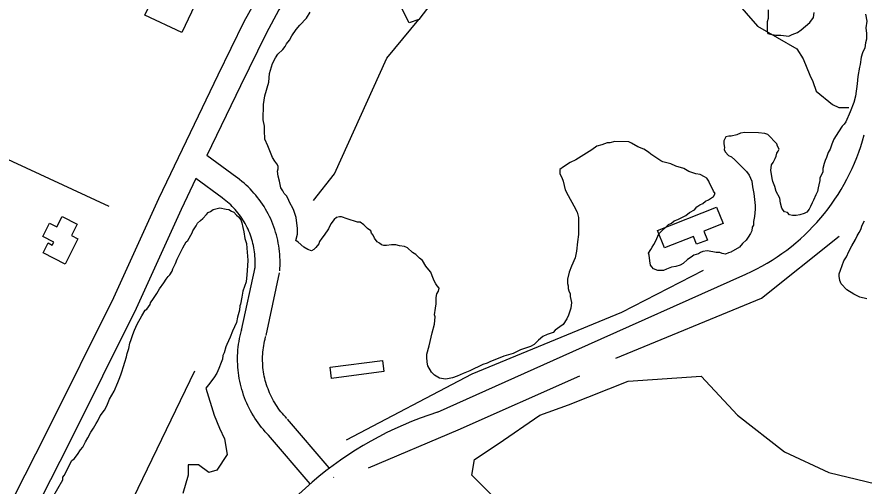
# Model space of a CAD drawing. Extents: x 3263578 to 3301413, y 764927 to 798602.
# Drawn here: x 3278932 to 3279950, y 780646 to 781209 of the extents above; entities that cross this region are included whole.
import ezdxf

# ---------------------------------------------------------------- set-up
doc = ezdxf.new("R2010")
doc.units = 0
for name, color, linetype in [('V-BLDG-OTLN', 7, 'Continuous'), ('V-ROAD-CNTR', 7, 'Continuous'), ('V-SITE-VEGE', 7, 'Continuous'), ('V-TOPO-SHOR', 7, 'Continuous')]:
    doc.layers.add(name, color=color, linetype=linetype)

msp = doc.modelspace()

# ---------------------------------------------------------------- linework, layer by layer
at = {"layer": 'V-BLDG-OTLN'}
for points in [[(3279149.3, 781231.3), (3279130.1, 781190.5), (3279085.6, 781211.4), (3279104.8, 781252.2)], [(3279780.7, 780961.1), (3279757.5, 780951.8), (3279761.7, 780941.2), (3279748.7, 780936.1), (3279744.9, 780945.4), (3279710.2, 780931.7), (3279701.9, 780952.7), (3279772.8, 780980.9)], [(3279005.2, 780942.5), (3278989.8, 780912.4), (3278963.4, 780925.9), (3278969.4, 780937.8), (3278974.4, 780935.2), (3278976.2, 780938.8), (3278963.1, 780945.5), (3278971.3, 780961.6), (3278980.1, 780957.1), (3278986.5, 780969.6), (3279004.5, 780960.3), (3278997.5, 780946.5)], [(3279371.1, 780796.8), (3279372.8, 780783.3), (3279310.1, 780775.1), (3279308.4, 780788.6)]]:
    msp.add_lwpolyline(points, close=True, dxfattribs=at)
at = {"layer": 'V-ROAD-CNTR'}
msp.add_line((3279312.9, 780656.7), (3279312.4, 780656.3), dxfattribs=at)
for points in [[(3279874.3, 782382.4), (3279839.5, 782331.8), (3279803.9, 782282.2), (3279771, 782215), (3279685.4, 782061.8), (3279494.1, 781691.7), (3279468.6, 781639.2), (3279440, 781586.7), (3279360.4, 781435.7), (3279329.4, 781387.3), (3279283.1, 781317.2), (3279248.7, 781272), (3279221.4, 781233.8), (3279204.6, 781203.2), (3279173.5, 781139.2), (3279102, 780990.8), (3279048.1, 780872), (3278967.5, 780710.1), (3278836.2, 780452.6), (3278791.3, 780366.2)], [(3279899, 782365.4), (3279864, 782314.6), (3279829.7, 782266.8), (3279797.6, 782201.1), (3279711.9, 782047.6), (3279520.9, 781678.3), (3279495.2, 781625.5), (3279466.4, 781572.5), (3279386.3, 781420.6), (3279354.6, 781371), (3279307.5, 781299.8), (3279272.9, 781254.2), (3279246.8, 781217.8), (3279231.3, 781189.4), (3279200.5, 781126.2), (3279160.2, 781042.6)], [(3279196.2, 781016.4), (3279160.2, 781042.6)], [(3279147, 781015.1), (3279129.2, 780978.1), (3279075.2, 780859.2), (3278994.3, 780696.6), (3278862.8, 780438.9), (3278801.1, 780320), (3278607.1, 779983.3), (3278528.5, 779827.6), (3278405.2, 779592), (3278292, 779403.5), (3278179.5, 779201.4), (3278094.1, 779059.7), (3277988.6, 778894.2), (3277899.5, 778769.5), (3277838, 778689.9), (3277746.2, 778580.7), (3277665.2, 778488.4), (3277429.2, 778210), (3277338.9, 778107), (3277218.7, 777952.5)], [(3279178.6, 780992.1), (3279147, 781015.1)], [(3279247.9, 780904.1), (3279248.1, 780907.2), (3279248.2, 780910.6), (3279248.3, 780914), (3279248.2, 780917.4), (3279248.1, 780920.8), (3279247.9, 780924.1), (3279247.6, 780927.5), (3279247.2, 780930.9), (3279246.7, 780934.2), (3279246.1, 780937.5), (3279245.5, 780940.9), (3279244.7, 780944.2), (3279243.9, 780947.4), (3279242.9, 780950.7), (3279241.9, 780953.9), (3279240.8, 780957.1), (3279239.6, 780960.3), (3279238.3, 780963.4), (3279237, 780966.5), (3279235.5, 780969.6), (3279234, 780972.6), (3279232.4, 780975.6), (3279230.7, 780978.5), (3279229, 780981.4), (3279227.1, 780984.2), (3279225.2, 780987), (3279223.2, 780989.8), (3279221.2, 780992.4), (3279219, 780995.1), (3279216.8, 780997.6), (3279214.6, 781000.1), (3279212.2, 781002.6), (3279209.8, 781005), (3279207.4, 781007.3), (3279204.9, 781009.5), (3279202.3, 781011.7), (3279199.6, 781013.8), (3279197, 781015.8), (3279196.2, 781016.4)], [(3279217.9, 780906.2), (3279218.1, 780908.9), (3279218.2, 780911.5), (3279218.3, 780914.1), (3279218.2, 780916.7), (3279218.2, 780919.2), (3279218, 780921.8), (3279217.8, 780924.4), (3279217.4, 780926.9), (3279217.1, 780929.5), (3279216.6, 780932), (3279216.1, 780934.5), (3279215.6, 780937.1), (3279214.9, 780939.6), (3279214.2, 780942), (3279213.4, 780944.5), (3279212.6, 780946.9), (3279211.7, 780949.3), (3279210.7, 780951.7), (3279209.7, 780954.1), (3279208.6, 780956.4), (3279207.4, 780958.7), (3279206.2, 780961), (3279204.9, 780963.2), (3279203.6, 780965.4), (3279202.2, 780967.6), (3279200.7, 780969.7), (3279199.2, 780971.8), (3279197.6, 780973.8), (3279196, 780975.8), (3279194.3, 780977.8), (3279192.6, 780979.7), (3279190.8, 780981.6), (3279189, 780983.4), (3279187.1, 780985.2), (3279185.2, 780986.9), (3279183.2, 780988.5), (3279181.2, 780990.1), (3279179.1, 780991.7), (3279178.5, 780992.1)], [(3279202, 780833.1), (3279218.2, 780908.3)], [(3279231.3, 780826.8), (3279247.6, 780901.9)], [(3279437.2, 780734.5), (3279599.9, 780807.4), (3279808, 780900.4)], [(3279235, 780706.1), (3279232.7, 780708.5), (3279230.4, 780711), (3279228.1, 780713.6), (3279226, 780716.2), (3279223.8, 780718.9), (3279221.8, 780721.7), (3279219.8, 780724.5), (3279217.9, 780727.4), (3279216.1, 780730.3), (3279214.4, 780733.2), (3279212.7, 780736.3), (3279211.1, 780739.3), (3279209.6, 780742.4), (3279208.2, 780745.5), (3279206.8, 780748.7), (3279205.6, 780751.9), (3279204.4, 780755.1), (3279203.3, 780758.4), (3279202.3, 780761.7), (3279201.4, 780765), (3279200.6, 780768.3), (3279199.8, 780771.7), (3279199.2, 780775), (3279198.6, 780778.4), (3279198.2, 780781.8), (3279197.8, 780785.2), (3279197.5, 780788.7), (3279197.3, 780792.1), (3279197.2, 780795.5), (3279197.2, 780799), (3279197.2, 780802.4), (3279197.4, 780805.8), (3279197.6, 780809.3), (3279198, 780812.7), (3279198.4, 780816.1), (3279198.9, 780819.5), (3279199.5, 780822.9), (3279200.2, 780826.2), (3279201, 780829.6), (3279201.9, 780832.8), (3279202.2, 780834)], [(3279256.5, 780727), (3279254.6, 780729), (3279252.8, 780731), (3279251, 780733), (3279249.3, 780735), (3279247.7, 780737.1), (3279246.1, 780739.2), (3279244.6, 780741.4), (3279243.2, 780743.6), (3279241.8, 780745.8), (3279240.4, 780748.1), (3279239.1, 780750.4), (3279237.9, 780752.8), (3279236.7, 780755.2), (3279235.7, 780757.6), (3279234.6, 780760), (3279233.7, 780762.5), (3279232.7, 780765), (3279231.9, 780767.5), (3279231.1, 780770), (3279230.4, 780772.6), (3279229.8, 780775.1), (3279229.2, 780777.7), (3279228.7, 780780.3), (3279228.3, 780782.9), (3279227.9, 780785.6), (3279227.6, 780788.2), (3279227.4, 780790.8), (3279227.3, 780793.5), (3279227.2, 780796.1), (3279227.2, 780798.8), (3279227.2, 780801.4), (3279227.3, 780804.1), (3279227.5, 780806.7), (3279227.8, 780809.3), (3279228.1, 780812), (3279228.5, 780814.6), (3279229, 780817.2), (3279229.5, 780819.8), (3279230.1, 780822.3), (3279230.8, 780825), (3279231.1, 780825.8)], [(3279307.2, 780667.9), (3279257.1, 780726.3)], [(3279284.4, 780648.4), (3279234.4, 780706.8)]]:
    msp.add_lwpolyline(points, dxfattribs=at)
for centre, radius, start, end in [((3279704.7, 781132), 253.6, 294.0343, 345.251), ((3279566.7, 780325), 429.4, 107.5522, 153.8576)]:
    msp.add_arc(centre, radius, start, end, dxfattribs=at)
at = {"layer": 'V-SITE-VEGE'}
for p, q in [((3279164.6, 780975.6), (3279167.9, 780978.1)), ((3279167.9, 780978.1), (3279171.2, 780978.7)), ((3279171.2, 780978.7), (3279175.7, 780980)), ((3279175.7, 780980), (3279183.5, 780978.5)), ((3279183.5, 780978.5), (3279186.8, 780977.8)), ((3279186.8, 780977.8), (3279190, 780975.8)), ((3279152.7, 780964.7), (3279155.4, 780967.2)), ((3279155.4, 780967.2), (3279160, 780971.7)), ((3279160, 780971.7), (3279162, 780974.3)), ((3279162, 780974.3), (3279164.6, 780975.6)), ((3279190, 780975.8), (3279192.6, 780974.5)), ((3279192.6, 780974.5), (3279195.8, 780971.2)), ((3279195.8, 780971.2), (3279198.4, 780969.2)), ((3279198.4, 780969.2), (3279200.9, 780965.3)), ((3279143.4, 780952.4), (3279147.4, 780958.2)), ((3279147.4, 780958.2), (3279148.8, 780961.5)), ((3279148.8, 780961.5), (3279152.7, 780964.7)), ((3279200.9, 780965.3), (3279202.2, 780962)), ((3279202.2, 780962), (3279203.4, 780956.1)), ((3279203.4, 780956.1), (3279204.6, 780950.9)), ((3279137.4, 780940.8), (3279142.7, 780949.8)), ((3279142.7, 780949.8), (3279143.4, 780952.4)), ((3279204.6, 780950.9), (3279205.8, 780943)), ((3279131.4, 780931.8), (3279135.4, 780938.9)), ((3279135.4, 780938.9), (3279137.4, 780940.8)), ((3279205.8, 780943), (3279207.7, 780937.2)), ((3279207.7, 780937.2), (3279208.2, 780931.3)), ((3279124.7, 780918.2), (3279131.4, 780931.8)), ((3279208.2, 780931.3), (3279209.3, 780916.9)), ((3279122.6, 780913), (3279124.7, 780918.2)), ((3279209.3, 780916.9), (3279209.2, 780910.4)), ((3279118.6, 780904), (3279119.3, 780906.5)), ((3279119.3, 780906.5), (3279122.6, 780913)), ((3279209.2, 780910.4), (3279208.4, 780899.4)), ((3279111.3, 780894.3), (3279113.9, 780897.5)), ((3279113.9, 780897.5), (3279115.9, 780899.4)), ((3279115.9, 780899.4), (3279118.6, 780904)), ((3279208.4, 780899.4), (3279207.6, 780890.9)), ((3279103.3, 780882.7), (3279108.6, 780889.8)), ((3279108.6, 780889.8), (3279111.3, 780894.3)), ((3279207.6, 780890.9), (3279203.6, 780879.9)), ((3279096, 780871.1), (3279100, 780876.9)), ((3279100, 780876.9), (3279103.3, 780882.7)), ((3279203.6, 780879.9), (3279202.2, 780872.8)), ((3279092, 780864), (3279092.6, 780865.9)), ((3279092.6, 780865.9), (3279096, 780871.1)), ((3279200.7, 780864.3), (3279200, 780862.4)), ((3279202.2, 780872.8), (3279200.7, 780864.3)), ((3279082, 780850.4), (3279086, 780856.9)), ((3279086, 780856.9), (3279088, 780858.2)), ((3279088, 780858.2), (3279092, 780864)), ((3279199.3, 780857.2), (3279197.2, 780848.7)), ((3279200, 780862.4), (3279199.3, 780857.2)), ((3279076.6, 780840.1), (3279082, 780850.4)), ((3279197.2, 780848.7), (3279195.8, 780842.2)), ((3279073.3, 780833), (3279076.6, 780840.1)), ((3279195.8, 780842.2), (3279191.1, 780831.9)), ((3279069.2, 780822), (3279071.2, 780827.8)), ((3279071.2, 780827.8), (3279073.3, 780833)), ((3279188.4, 780824.8), (3279184.4, 780815.7)), ((3279191.1, 780831.9), (3279188.4, 780824.8)), ((3279066.4, 780810.9), (3279067.8, 780817.4)), ((3279067.8, 780817.4), (3279069.2, 780822)), ((3279184.4, 780815.7), (3279183, 780813.1)), ((3279063.7, 780801.2), (3279064.4, 780805.1)), ((3279064.4, 780805.1), (3279066.4, 780810.9)), ((3279181, 780806), (3279179.6, 780802.8)), ((3279183, 780813.1), (3279181, 780806)), ((3279060.2, 780789.5), (3279061.6, 780794.7)), ((3279061.6, 780794.7), (3279063.7, 780801.2)), ((3279177.5, 780794.3), (3279174.8, 780787.2)), ((3279178.9, 780798.2), (3279177.5, 780794.3)), ((3279179.6, 780802.8), (3279178.9, 780798.2)), ((3279056.8, 780779.2), (3279058.2, 780783.1)), ((3279058.2, 780783.1), (3279060.2, 780789.5)), ((3279174.8, 780787.2), (3279172.1, 780781.4)), ((3279053.4, 780770.1), (3279054.8, 780774)), ((3279054.8, 780774), (3279056.8, 780779.2)), ((3279168.8, 780775.6), (3279162.2, 780767.2)), ((3279172.1, 780781.4), (3279168.8, 780775.6)), ((3279048.7, 780759.8), (3279053.4, 780770.1)), ((3279162.2, 780767.2), (3279158.8, 780763.3)), ((3279158.8, 780763.3), (3279169, 780730.9)), ((3279043.4, 780750.1), (3279048.7, 780759.8)), ((3279037.3, 780737.1), (3279040, 780742.3)), ((3279040, 780742.3), (3279043.4, 780750.1)), ((3279032, 780730.1), (3279037.3, 780737.1)), ((3279027.3, 780721), (3279029.3, 780724.2)), ((3279029.3, 780724.2), (3279032, 780730.1)), ((3279169, 780730.9), (3279175.3, 780715.2)), ((3279020.7, 780710.7), (3279024, 780715.2)), ((3279024, 780715.2), (3279027.3, 780721)), ((3279175.3, 780715.2), (3279181.5, 780702.7)), ((3279014.6, 780699), (3279017.3, 780703.6)), ((3279017.3, 780703.6), (3279020.7, 780710.7)), ((3279181.5, 780702.7), (3279184.7, 780683.9)), ((3279008.6, 780689.4), (3279011.3, 780692.6)), ((3279011.3, 780692.6), (3279014.6, 780699)), ((3279000.6, 780678.4), (3279004.6, 780683.6)), ((3279004.6, 780683.6), (3279008.6, 780689.4)), ((3279184.7, 780683.9), (3279172.1, 780665.1)), ((3278988.6, 780658.4), (3278998, 780676.5)), ((3278998, 780676.5), (3279000.6, 780678.4)), ((3279150.2, 780671.4), (3279137.7, 780671.4)), ((3279137.7, 780671.4), (3279137.7, 780658.8)), ((3279162.8, 780662), (3279150.2, 780671.4)), ((3279172.1, 780665.1), (3279162.8, 780662)), ((3278890.5, 780486.7), (3278987.2, 780653.2)), ((3278987.2, 780653.2), (3278987.3, 780656.5)), ((3278987.3, 780656.5), (3278988.6, 780658.4)), ((3279137.7, 780658.8), (3279131.5, 780636.9))]:
    msp.add_line(p, q, dxfattribs=at)
for points in [[(3279229.4, 781077.9), (3279227.8, 781085.7), (3279228.1, 781103.9), (3279230, 781114.2), (3279234.5, 781130.6), (3279235.5, 781141), (3279239.2, 781153), (3279242.7, 781159.9), (3279245.4, 781164.2), (3279251.6, 781170.1), (3279254.2, 781173.6), (3279256, 781177), (3279259.5, 781181.3), (3279262.2, 781186.4), (3279267.5, 781194.1), (3279271.9, 781199.3), (3279279.8, 781207.8), (3279284.2, 781214.7)], [(3279834.7, 781217.8), (3279834.6, 781207.4), (3279833.6, 781203.1), (3279833.5, 781191.8), (3279834.3, 781189.2), (3279837.7, 781188.3), (3279843.8, 781187.3), (3279849.8, 781187.2), (3279859.4, 781186.2), (3279863.7, 781187.9), (3279869.8, 781190.4), (3279874.2, 781193.8), (3279884.7, 781202.3), (3279889.1, 781208.3), (3279890.1, 781214.3)], [(3279951.5, 781212.6), (3279953.1, 781203.9), (3279952.1, 781196.1), (3279952.9, 781189.2), (3279952.8, 781182.3), (3279951.8, 781177.9), (3279950.9, 781171.9), (3279948.2, 781165.9), (3279946.4, 781160.7)], [(3279946.4, 781160.7), (3279945.4, 781152.1), (3279944.5, 781148.6), (3279942.6, 781137.4), (3279941.6, 781128.8), (3279939.6, 781114.1), (3279937.8, 781106.3), (3279933.3, 781095.1), (3279927.9, 781083.1), (3279926.2, 781080.5), (3279923.5, 781078), (3279919.1, 781071.1), (3279913.8, 781062.5), (3279911.1, 781056.5), (3279909.3, 781050.5), (3279906.6, 781046.2), (3279904.8, 781040.2), (3279903, 781036.7), (3279902.1, 781033.3), (3279900.3, 781027.3), (3279900.2, 781022.9), (3279896.6, 781016.1), (3279896.6, 781012.6), (3279895.7, 781007.4), (3279894.7, 781004), (3279893.8, 780999.7), (3279892, 780995.4), (3279889.3, 780989.3), (3279887.5, 780985.9), (3279885.7, 780981.6), (3279884, 780978.2), (3279881.3, 780974.7), (3279877.8, 780973.1), (3279872.6, 780971.4), (3279868.3, 780970.6), (3279863.9, 780970.7), (3279860.5, 780971.6), (3279857.9, 780974.2), (3279854.5, 780975.1), (3279852.8, 780976.9), (3279851.1, 780979.5), (3279849.5, 780985.6), (3279848.7, 780991.7), (3279844.5, 780999.5), (3279842.8, 781005.6), (3279840.3, 781011.7), (3279839.5, 781015.2), (3279838.7, 781020.4), (3279837.9, 781024.7), (3279838.9, 781031.6), (3279840.7, 781034.2), (3279843.3, 781039.3), (3279844.2, 781041.9), (3279845.1, 781045.4), (3279846.9, 781048), (3279847.8, 781050.5), (3279846.1, 781054), (3279845.3, 781056.6), (3279834.2, 781068), (3279830.8, 781069), (3279823, 781069.9), (3279806.6, 781070.2), (3279801.4, 781069.4), (3279797, 781067.7), (3279790.1, 781066.1), (3279787.5, 781066.1), (3279784, 781065.3), (3279781.3, 781060.2), (3279781.3, 781056.7), (3279782.1, 781052.4), (3279782, 781049.8), (3279782.9, 781047.2), (3279787.1, 781042.8), (3279790.6, 781041), (3279794.8, 781037.5), (3279808.5, 781023.4), (3279811.9, 781019), (3279815.2, 781012.1), (3279816, 781005.1), (3279817.6, 780997.3), (3279819.1, 780982.6), (3279819.1, 780978.3), (3279818.1, 780969.6), (3279817.1, 780963.6), (3279817, 780959.2), (3279815.3, 780956.7), (3279815.2, 780952.4), (3279813.4, 780948.9), (3279810.8, 780944.6), (3279808.1, 780941.2), (3279803.7, 780936.9), (3279800.2, 780932.7), (3279789.7, 780926.8), (3279787.1, 780925.9), (3279783.6, 780924.3), (3279779.3, 780925.2), (3279776.7, 780926.1), (3279772.4, 780926.2), (3279768.1, 780927.1), (3279761.2, 780928.1), (3279756, 780927.3)], [(3279553.5, 780816), (3279549.2, 780813.5), (3279537, 780809.3), (3279528.3, 780805.1), (3279517, 780801.8), (3279500.4, 780795.2), (3279497, 780793.5), (3279491.7, 780791.8), (3279476.1, 780784.3), (3279468.2, 780780.9), (3279461.2, 780777.6), (3279455.2, 780775.9), (3279447.3, 780774.3), (3279444.7, 780774.4), (3279439.6, 780775.3), (3279433.6, 780778.9), (3279430.2, 780782.4), (3279425.9, 780790.2), (3279425.1, 780794.6), (3279424.4, 780800.6), (3279424.4, 780804.1), (3279427.2, 780814.4), (3279430.9, 780830), (3279433.6, 780840.3), (3279434.6, 780848.9), (3279433.8, 780851.5), (3279434.8, 780859.3), (3279435.7, 780864.5), (3279435.8, 780872.3), (3279436.7, 780876.6), (3279438.5, 780880), (3279439.4, 780883.5), (3279436.9, 780886.1), (3279435.2, 780888.7), (3279433.5, 780892.2), (3279431, 780898.3), (3279429.3, 780902.7), (3279425.1, 780907.9), (3279423.4, 780909.7), (3279419.2, 780916.7), (3279415.7, 780919.3), (3279411.5, 780923.7), (3279407.2, 780926.4), (3279401.2, 780931.7), (3279397.8, 780933.4), (3279391.7, 780934.4), (3279387.4, 780935.3), (3279382.2, 780935.4), (3279376.2, 780934.6), (3279372.7, 780934.7), (3279370.1, 780935.6), (3279367.5, 780937.3), (3279365, 780939.1), (3279361.6, 780943.5), (3279359.9, 780947), (3279358.2, 780949.6), (3279357.4, 780952.2), (3279353.1, 780954.9), (3279348.8, 780959.3), (3279344.5, 780962.8), (3279341.1, 780962.8), (3279329, 780966.5), (3279322.1, 780969.2), (3279319.5, 780969.2), (3279316.1, 780968.4), (3279313.4, 780965.8), (3279309, 780960.7), (3279306.3, 780954.7), (3279301, 780947), (3279298.4, 780943.6), (3279295.7, 780939.3), (3279294.8, 780936.7), (3279291.3, 780932.4), (3279288.7, 780929.9), (3279286.1, 780928.2), (3279281.7, 780930), (3279276.6, 780932.6), (3279269.8, 780938.8), (3279267.2, 780940.6), (3279269, 780948.3), (3279269.1, 780955.2), (3279267.6, 780968.3), (3279264.3, 780977.8), (3279259.2, 780987.4), (3279258.4, 780990), (3279255.9, 780994.4), (3279253.3, 780997), (3279251.6, 781000.5), (3279249.1, 781004), (3279247.5, 781011.8), (3279245.8, 781017.9), (3279245.1, 781024), (3279246, 781026.6), (3279246, 781030), (3279244.3, 781032.6), (3279241.8, 781036.1), (3279239.2, 781040.5), (3279233.4, 781054.4), (3279230, 781062.3), (3279229.3, 781072.7), (3279229.4, 781077.9)], [(3279756, 780927.3), (3279753.4, 780926.4), (3279750.8, 780924.7), (3279745.5, 780923.1), (3279742, 780920.5), (3279737.7, 780918), (3279732.4, 780912.9), (3279728.9, 780911.2), (3279723.7, 780909.6), (3279718.5, 780908.8), (3279712.4, 780906.3), (3279708.9, 780904.6), (3279702, 780904.7), (3279696.8, 780906.5), (3279695.1, 780909.1), (3279693.4, 780910.9), (3279692.6, 780916.1), (3279691.9, 780923), (3279691.1, 780925.6), (3279693.7, 780929.9), (3279695.5, 780932.5), (3279697.3, 780935.9), (3279699.9, 780940.2), (3279703.5, 780948.8), (3279714.9, 780959.9), (3279718.4, 780961.6), (3279721.9, 780964.1), (3279726.3, 780965.8), (3279735.9, 780970.8), (3279740.2, 780974.2), (3279746.3, 780977.6), (3279749, 780981), (3279752.5, 780983.6), (3279756, 780985.3), (3279759.5, 780987.8), (3279763, 780989.5), (3279769.1, 780993.7), (3279770.9, 780997.1), (3279769.2, 780999.8), (3279766.7, 781005), (3279764.1, 781009.4), (3279763.3, 781012), (3279760.8, 781015.5), (3279758.2, 781017.2), (3279753, 781019.9), (3279747.9, 781020.9), (3279739.2, 781023.6), (3279733.2, 781027.1), (3279723.8, 781029.9), (3279717.7, 781032.6), (3279708.3, 781035.3), (3279705.7, 781036.2), (3279693.7, 781044.2), (3279691.1, 781046.8), (3279685.1, 781050.3), (3279678.2, 781053), (3279670.5, 781057.5), (3279667.1, 781059.3), (3279650.6, 781059.5), (3279644.5, 781057.9), (3279641.1, 781057.9), (3279635, 781055.4), (3279628.9, 781053.8), (3279622.8, 781049.5), (3279603.6, 781037.7), (3279596.6, 781034.3), (3279588.7, 781029.3), (3279584.4, 781025.9), (3279584.3, 781020.7), (3279586.8, 781016.3), (3279588.5, 781012), (3279590.9, 781001.5), (3279594.3, 780994.6), (3279601, 780982.4), (3279605.2, 780974.5), (3279606.9, 780968.4), (3279606.6, 780947.7), (3279605.6, 780939), (3279604.5, 780927.8), (3279602.7, 780920), (3279598.2, 780909.7), (3279595.5, 780902.8), (3279593.7, 780894.2), (3279593.6, 780889), (3279594.4, 780886.4), (3279594.4, 780882.9), (3279595.2, 780880.3), (3279596.9, 780876.8), (3279596.8, 780873.4), (3279598.4, 780866.4), (3279597.5, 780859.5), (3279594.7, 780850.9), (3279592.9, 780846.6), (3279588.5, 780839.7), (3279584.2, 780837.2), (3279578.9, 780833), (3279576.3, 780830.4), (3279569.3, 780827.9), (3279564.1, 780825.4), (3279558.8, 780821.1), (3279553.5, 780816)], [(3279953.3, 780870.7), (3279944.7, 780872.5), (3279937.8, 780876.1), (3279929.3, 780881.4), (3279922.4, 780888.5), (3279920.8, 780892.8), (3279920, 780898), (3279920, 780900.6), (3279921.8, 780904.9), (3279925.5, 780916.1), (3279929, 780921.2), (3279931.7, 780927.3), (3279935.2, 780934.1), (3279939.7, 780941.9), (3279941.5, 780946.2), (3279944.1, 780950.4), (3279945.9, 780953.9), (3279947.7, 780959), (3279950.4, 780964.2)], [(3279507, 780630.7), (3279478.8, 780658.8), (3279481.9, 780677.6), (3279510.1, 780696.4), (3279560.2, 780730.9), (3279594.6, 780743.4), (3279666.6, 780771.6), (3279754.2, 780777.8), (3279798, 780730.9), (3279854.3, 780687), (3279907.5, 780662), (3279985.8, 780643.2)]]:
    msp.add_lwpolyline(points, dxfattribs=at)
at = {"layer": 'V-TOPO-SHOR'}
for points in [[(3279602.9, 781526.8), (3279634.2, 781507.2), (3279700.7, 781464.2), (3279708.5, 781448.5), (3279716.4, 781425), (3279728.1, 781405.5), (3279747.7, 781382), (3279751.6, 781362.4), (3279747.7, 781331.1), (3279747.7, 781311.5), (3279763.3, 781280.2), (3279771.1, 781264.6), (3279794.6, 781229.4), (3279822, 781198.1), (3279869, 781170.7), (3279876.8, 781158.9), (3279884.6, 781139.3), (3279888.5, 781131.5), (3279892.4, 781119.8), (3279912, 781104.1), (3279919.8, 781100.2), (3279931.6, 781100.2)], [(3279438.5, 781237.2), (3279415, 781205.9), (3279403.3, 781202), (3279387.6, 781233.3)], [(3279288.3, 780988.6), (3279313.5, 781020.6), (3279376.6, 781159.4), (3279415, 781205.9)], [(3278548.8, 780461.9), (3278572.8, 780521.8), (3278582.4, 780713.4), (3278582.4, 780747), (3278594.4, 780778.1), (3278627.9, 780871.6), (3278654.3, 780948.2), (3278716.6, 781132.7), (3279042.5, 780981.8)], [(3279651.6, 780799.6), (3279826.5, 780871.5), (3279920, 780945.7)], [(3279328.2, 780701.4), (3279479.1, 780780.5), (3279658.8, 780854.7), (3279757.1, 780905)], [(3279015.4, 780514), (3279145.9, 780784.2)], [(3279354.5, 780667.9), (3279462.3, 780713.4), (3279608.5, 780778)]]:
    msp.add_lwpolyline(points, dxfattribs=at)

doc.saveas('drawing.dxf')
